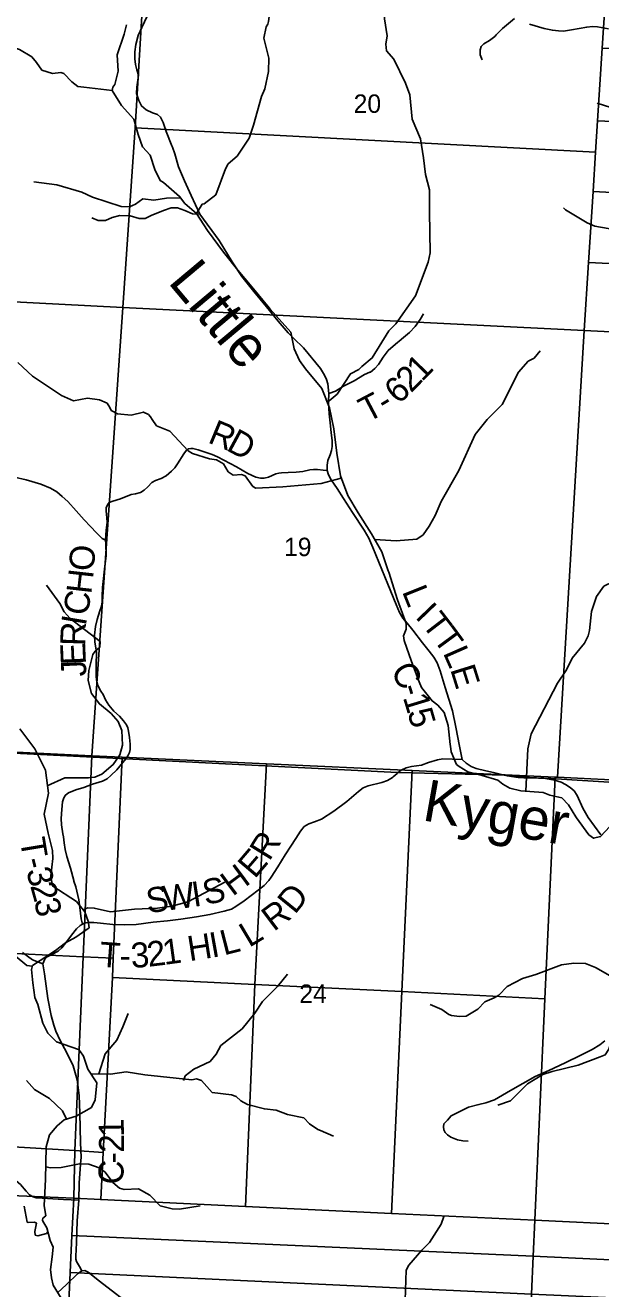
# Model space of a CAD drawing. Extents: x 1878108 to 2183446, y 146837 to 508383.
# Drawn here: x 2058800 to 2065694, y 333510 to 348659 of the extents above; entities that cross this region are included whole.
import ezdxf

# ---------------------------------------------------------------- set-up
doc = ezdxf.new("R2010")
doc.units = 0
for name, color, linetype in [('GM_X_County_Road', 7, 'Continuous'), ('GM_X_County_Road_Text', 7, 'Continuous'), ('GM_X_Minor_River', 7, 'Continuous'), ('GM_X_Minor_River_Text', 7, 'Continuous'), ('GM_X_Section', 7, 'Continuous'), ('GM_X_Section_Text', 7, 'Continuous'), ('GM_X_Township', 7, 'Continuous'), ('GM_X_Township_Road', 7, 'Continuous'), ('GM_X_Township_Road_Text', 7, 'Continuous'), ('GM_X_Township_ROW', 7, 'Continuous'), ('GM_X_Township_Subdivision', 7, 'Continuous')]:
    doc.layers.add(name, color=color, linetype=linetype)

msp = doc.modelspace()

# ---------------------------------------------------------------- linework, layer by layer
at = {"layer": 'GM_X_County_Road'}
for points in [[(2060562, 347196), (2060555, 347215), (2060487, 347387), (2060450, 347493), (2060419, 347557), (2060385, 347588), (2060326, 347611), (2060248, 347646), (2060192, 347693), (2060159, 347759), (2060133, 347842), (2060135, 347918), (2060148, 348000), (2060155, 348060), (2060137, 348125), (2060122, 348187), (2060113, 348258), (2060114, 348342), (2060125, 348427), (2060154, 348535), (2060198, 348631), (2060260, 348767)], [(2064789, 339634), (2064774, 339634), (2064705, 339638), (2064571, 339661), (2064536, 339669), (2064409, 339701), (2064319, 339721), (2064202, 339749), (2064143, 339771), (2064080, 339810), (2064032, 339857), (2064000, 340017), (2063958, 340245), (2063918, 340439), (2063831, 340720), (2063770, 340920), (2063733, 341016), (2063694, 341081), (2063637, 341154), (2063557, 341254), (2063443, 341408), (2063373, 341492), (2063323, 341550), (2063283, 341618), (2063243, 341712), (2063145, 341959), (2062965, 342398), (2062915, 342511), (2062861, 342607), (2062719, 342818), (2062613, 342985), (2062536, 343105), (2062465, 343209), (2062434, 343268), (2062415, 343322), (2062415, 343385), (2062424, 343440), (2062451, 343510), (2062469, 343561), (2062477, 343607), (2062478, 343677), (2062465, 343777), (2062452, 343893), (2062442, 343999), (2062438, 344066), (2062434, 344143), (2062435, 344245), (2062424, 344358), (2062410, 344410), (2062385, 344465), (2062336, 344543), (2062134, 344791), (2062018, 344904), (2061948, 344973), (2061828, 345111), (2061689, 345283), (2061539, 345469), (2061396, 345646), (2061277, 345824), (2061122, 346078), (2060892, 346395), (2060788, 346617), (2060707, 346793), (2060634, 346961), (2060591, 347116), (2060562, 347196)], [(2064950, 339632), (2064901, 339636), (2064789, 339634)], [(2065696, 338951), (2065544, 339158), (2065481, 339271), (2065410, 339425), (2065374, 339479), (2065328, 339520), (2065270, 339556), (2065219, 339583), (2065140, 339609), (2065034, 339627), (2064950, 339632)], [(2058960, 337424), (2058885, 337454), (2058768, 337543)], [(2059009, 337404), (2059009, 337404), (2058960, 337424)], [(2059441, 334571), (2059446, 334776), (2059463, 335005), (2059469, 335089), (2059462, 335259), (2059454, 335615), (2059446, 335828), (2059422, 336013), (2059373, 336183), (2059297, 336337), (2059219, 336486), (2059168, 336597), (2059143, 336668), (2059111, 336787), (2059071, 336988), (2059032, 337286), (2059009, 337404)], [(2059477, 333726), (2059449, 333777), (2059413, 333837), (2059405, 333865), (2059405, 333901), (2059413, 334060), (2059423, 334322), (2059441, 334571)], [(2059187, 333459), (2059292, 333561), (2059426, 333690), (2059477, 333726), (2059514, 333728), (2059552, 333707), (2059688, 333600), (2060125, 333263)]]:
    msp.add_lwpolyline(points, dxfattribs=at)
at = {"layer": 'GM_X_Minor_River'}
for points in [[(2063089, 350187), (2063068, 350042), (2063060, 349490), (2063098, 348905), (2063105, 348737), (2063136, 348534), (2063120, 348431), (2063127, 348353), (2063217, 348252), (2063354, 347966), (2063408, 347826), (2063436, 347534), (2063536, 347297), (2063572, 347071)], [(2060851, 346403), (2060918, 346514), (2060942, 346518), (2061081, 346628), (2061198, 346938), (2061229, 346996), (2061337, 347088), (2061484, 347304), (2061533, 347463), (2061629, 347804), (2061669, 347896), (2061712, 348107), (2061717, 348265), (2061658, 348504), (2061684, 348639), (2061704, 348673), (2061715, 348705), (2061758, 349042), (2061811, 349219)], [(2059840, 347876), (2059502, 347916), (2059430, 347926), (2059356, 347981), (2059260, 348082), (2059226, 348094), (2059128, 348080), (2059000, 348123), (2058934, 348212), (2058878, 348280), (2058732, 348369), (2058584, 348422), (2058302, 348459), (2058161, 348623), (2058093, 348619), (2057926, 348572), (2057730, 348613), (2057702, 348623), (2057428, 348694)], [(2060851, 346403), (2060710, 346523), (2060648, 346607), (2060454, 346773), (2060415, 346797), (2060353, 346930), (2060298, 347103), (2060206, 347202), (2060154, 347349), (2060099, 347532), (2059954, 347697), (2059840, 347876), (2059848, 347916), (2059873, 347948), (2059913, 348109), (2059902, 348304), (2059985, 348554), (2060012, 348666)], [(2067260, 346466), (2067206, 346574), (2067177, 346686), (2067099, 346804), (2067004, 346952), (2066918, 347012), (2066812, 347059), (2066780, 347069), (2066712, 347107), (2066637, 347293), (2066583, 347389), (2066518, 347461), (2066394, 347546), (2066236, 347640), (2066140, 347661), (2065816, 347674), (2065650, 347727)], [(2062418, 344137), (2062535, 344236), (2062696, 344480), (2062797, 344530), (2062833, 344566), (2062956, 344670), (2063155, 344996), (2063240, 345080), (2063474, 345414), (2063628, 345819), (2063650, 345929), (2063644, 346421), (2063643, 346688), (2063594, 346869), (2063572, 347071)], [(2063572, 347068), (2063572, 347068)], [(2060659, 346592), (2060492, 346586), (2060339, 346561), (2060209, 346577), (2060119, 346514), (2060049, 346484), (2059948, 346488), (2059604, 346598), (2059478, 346657), (2059178, 346745), (2058902, 346784)], [(2065801, 339051), (2065692, 338932), (2065608, 338911), (2065552, 338953), (2065405, 339155), (2065397, 339169), (2065308, 339311), (2065226, 339396), (2065086, 339426), (2065006, 339459), (2064736, 339480), (2064606, 339511), (2064520, 339561), (2064460, 339609), (2064272, 339662), (2064100, 339709), (2063996, 339771), (2063964, 339797), (2063901, 339947), (2063895, 340017), (2063891, 340035), (2063868, 340265), (2063817, 340419), (2063743, 340505), (2063674, 340557), (2063548, 340718), (2063517, 340788), (2063426, 341032), (2063341, 341284), (2063333, 341340), (2063363, 341420), (2063362, 341485), (2063259, 341769), (2063155, 342101), (2063149, 342117), (2063072, 342345), (2062949, 342562), (2062786, 342814), (2062666, 343020), (2062575, 343256), (2062531, 343530), (2062498, 343822), (2062445, 344071), (2062352, 344303), (2062157, 344540), (2062084, 344638), (2062022, 344778), (2061981, 344978), (2061732, 345257), (2061722, 345273), (2061515, 345525), (2061348, 345722), (2061173, 345940), (2060984, 346197), (2060851, 346403)], [(2067530, 346071), (2067329, 345955), (2067045, 345865), (2066783, 345854), (2066598, 345890), (2066508, 345925), (2066284, 346059), (2065943, 346195), (2065624, 346252), (2065533, 346289), (2065271, 346448), (2065249, 346471)], [(2062988, 342494), (2063243, 342476), (2063489, 342499), (2063568, 342551), (2063638, 342655), (2063711, 342781), (2063782, 342949), (2063992, 343322), (2064188, 343752), (2064333, 343934), (2064512, 344112), (2064708, 344501), (2064824, 344631), (2064895, 344667), (2064967, 344757)], [(2062585, 343229), (2062344, 343163), (2061885, 343125), (2061561, 343110), (2061525, 343130), (2061433, 343257), (2061389, 343271), (2061291, 343266), (2061229, 343306), (2061173, 343399), (2061089, 343449), (2061007, 343460), (2060805, 343523), (2060753, 343557), (2060530, 343793), (2060374, 343858), (2060322, 343931), (2060300, 343963), (2060276, 343993), (2060216, 344021), (2060070, 343986), (2059906, 343999), (2059828, 344041), (2059812, 344076), (2059780, 344128), (2059688, 344170), (2059546, 344187), (2059376, 344158), (2059234, 344219), (2058888, 344453), (2058709, 344615)], [(2064798, 339475), (2064819, 339982), (2064861, 340162), (2065177, 340769), (2065283, 340929), (2065352, 341069), (2065499, 341249), (2065544, 341337), (2065558, 341404), (2065583, 341632), (2065642, 341809), (2065732, 341933), (2065847, 341990), (2065955, 342032), (2066142, 342214)], [(2059062, 339538), (2059272, 339637), (2059559, 339634), (2059633, 339644), (2059719, 339681), (2059854, 339795), (2059931, 339913), (2059963, 340028), (2059956, 340202), (2059914, 340311), (2059829, 340406), (2059689, 340521), (2059593, 340646), (2059552, 340804), (2059560, 340923), (2059609, 341115), (2059639, 341155), (2059692, 341201), (2059696, 341271), (2059337, 341546), (2059267, 341627), (2059215, 341725), (2059056, 341945)], [(2059592, 335682), (2059639, 335776), (2059656, 335977), (2059550, 336142), (2059499, 336300), (2059453, 336364), (2059437, 336378), (2059175, 336471), (2059070, 336575), (2059012, 336693), (2058949, 336917), (2058914, 337003), (2058892, 337179), (2058875, 337339), (2058885, 337385), (2059161, 337565), (2059281, 337658), (2059406, 337725), (2059567, 337838), (2059559, 337892), (2059557, 337906), (2059512, 338030), (2059446, 338113), (2059412, 338153), (2059129, 338336), (2059123, 338354), (2059107, 338462), (2059132, 338669), (2059127, 338763), (2059076, 338971), (2059025, 339199), (2059078, 339450), (2059043, 339726), (2058916, 339982), (2058735, 340222)], [(2059492, 338050), (2059544, 338078), (2059626, 338074), (2059822, 338027), (2060107, 338062), (2060385, 338072), (2060554, 338096), (2060746, 338149), (2060945, 338253), (2061192, 338384)], [(2058883, 337379), (2058819, 337385), (2058680, 337503)], [(2066095, 337164), (2065805, 337261), (2065632, 337363), (2065510, 337411), (2065371, 337414), (2065225, 337394), (2064916, 337279), (2064756, 337230), (2064573, 337134), (2064472, 337028), (2064416, 336999), (2064306, 336951), (2064221, 336863), (2064083, 336779), (2064002, 336772), (2063906, 336786), (2063876, 336796), (2063792, 336857), (2063649, 336918)], [(2060697, 336007), (2060717, 336061), (2060818, 336141), (2061015, 336235), (2061087, 336321), (2061142, 336425), (2061397, 336626), (2061552, 336812), (2061643, 336954), (2061822, 337134), (2061941, 337282)], [(2059682, 336085), (2059757, 336326), (2059898, 336490), (2059967, 336649), (2060034, 336809)], [(2065982, 336777), (2065888, 336652), (2065789, 336384), (2065748, 336316), (2065688, 336290), (2065425, 336189), (2065111, 336114), (2065002, 336078), (2064816, 335967), (2064614, 335763), (2064460, 335709)], [(2059585, 336087), (2059822, 336083), (2060007, 336110), (2060231, 336073), (2060795, 336015), (2060850, 336026), (2060912, 336008), (2061039, 335863), (2061269, 335834), (2061325, 335814), (2061381, 335761), (2061463, 335717), (2061665, 335665), (2061807, 335651), (2061943, 335600), (2062136, 335559), (2062205, 335486), (2062303, 335420), (2062335, 335405), (2062493, 335340)], [(2059292, 335542), (2059245, 335644), (2059089, 335790), (2058909, 335899), (2058814, 336006)], [(2059230, 333397), (2059133, 333551), (2059115, 333641), (2059104, 333739), (2059121, 333892), (2059135, 334008), (2059100, 334088), (2059058, 334240), (2059011, 334320), (2059007, 334332), (2059009, 334354), (2059045, 334384), (2059027, 334507), (2059043, 334821), (2059049, 335212), (2059092, 335353), (2059182, 335463), (2059265, 335534), (2059411, 335579), (2059592, 335682)], [(2059045, 334973), (2059101, 334960), (2059229, 334964), (2059451, 335009), (2059561, 335004), (2059686, 334961), (2059759, 334906), (2059850, 334785), (2059929, 334715), (2059984, 334698), (2060156, 334708), (2060293, 334631), (2060415, 334504), (2060561, 334468), (2060647, 334465), (2060897, 334502)], [(2059071, 334193), (2059054, 334172), (2058952, 334144), (2058920, 334153), (2058916, 334195), (2058934, 334296), (2058910, 334308), (2058836, 334303), (2058824, 334309), (2058785, 334501)], [(2062637, 330997), (2062735, 331333), (2062771, 331392), (2062827, 331429), (2062910, 331554), (2062956, 331975), (2062953, 332232), (2062970, 332485), (2063000, 332575), (2063049, 332627), (2063205, 332697), (2063283, 332761), (2063328, 332815), (2063274, 332861), (2063256, 332918), (2063348, 333323), (2063350, 333373), (2063364, 333734), (2063394, 333794), (2063549, 333970), (2063642, 334064), (2063781, 334283), (2063815, 334375)]]:
    msp.add_lwpolyline(points, dxfattribs=at)
at = {"layer": 'GM_X_Section'}
for points in [[(2054872, 350905), (2056101, 350834), (2058328, 350705), (2060297, 350591), (2060244, 349584), (2060117, 347430), (2059969, 345275), (2054518, 345558)], [(2065767, 349241), (2065712, 348386), (2065657, 347513), (2065633, 347139), (2060117, 347430), (2060244, 349584), (2065773, 349349)], [(2071227, 348141), (2071172, 347265), (2065657, 347513), (2065712, 348386)], [(2065633, 347139), (2065603, 346665), (2065549, 345815), (2065497, 344999), (2059969, 345275), (2060117, 347430)], [(2065657, 347513), (2071172, 347265), (2071116, 346380), (2065603, 346665), (2065633, 347139)], [(2071116, 346380), (2071063, 345548), (2065549, 345815), (2065603, 346665)], [(2065549, 345815), (2071063, 345548), (2071014, 344762), (2066524, 344947), (2065497, 344999)], [(2054518, 345558), (2059969, 345275), (2059597, 339899), (2058111, 339973), (2056195, 340069), (2054317, 340162), (2054165, 340172)], [(2059969, 345275), (2065497, 344999), (2065174, 339642), (2065146, 339643), (2063434, 339722), (2061688, 339803), (2059961, 339882), (2059597, 339899)], [(2066524, 344947), (2066467, 344167), (2066413, 343420), (2066357, 342652), (2066302, 341893), (2066247, 341132), (2066193, 340381), (2066137, 339596), (2065174, 339642), (2065497, 344999)], [(2058111, 339973), (2059597, 339899), (2059492, 337491), (2058017, 337562), (2058019, 337608)], [(2059597, 339899), (2059961, 339882), (2059854, 337475), (2059492, 337491)], [(2059961, 339882), (2061688, 339803), (2061552, 337156), (2059844, 337243), (2059854, 337475)], [(2061688, 339803), (2063434, 339722), (2063313, 337075), (2061552, 337156)], [(2063434, 339722), (2065146, 339643), (2065025, 336986), (2063313, 337075)], [(2065146, 339643), (2065174, 339642), (2066137, 339596), (2066291, 339589), (2066272, 339158), (2066252, 338702), (2066235, 338298), (2066219, 337925), (2066198, 337453), (2066182, 337064), (2066162, 336612), (2066143, 336153), (2066125, 335711), (2066105, 335240), (2066085, 334747), (2066065, 334275), (2064904, 334331), (2065025, 336986)], [(2059492, 337491), (2059394, 335166), (2057916, 335256), (2058017, 337562)], [(2059854, 337475), (2059844, 337243), (2059734, 335143), (2059394, 335166), (2059492, 337491)], [(2061552, 337156), (2061440, 334496), (2059705, 334579), (2059734, 335143), (2059844, 337243)], [(2063313, 337075), (2063187, 334413), (2061440, 334496), (2061552, 337156)], [(2065025, 336986), (2064904, 334331), (2063187, 334413), (2063313, 337075)], [(2054049, 335444), (2055967, 335348), (2057916, 335256), (2059394, 335166), (2059380, 334595), (2054013, 334822)], [(2059734, 335143), (2059705, 334579), (2059380, 334595), (2059394, 335166)], [(2054013, 334822), (2059380, 334595), (2059359, 334148), (2059339, 333705), (2059318, 333260), (2059298, 332822), (2059280, 332439), (2059258, 331968), (2059237, 331521), (2059218, 331112), (2059200, 330705), (2059179, 330266), (2059160, 329850), (2059139, 329391), (2059134, 329288), (2053668, 329555)], [(2059380, 334595), (2059705, 334579), (2061440, 334496), (2063187, 334413), (2064904, 334331), (2064884, 333899), (2059359, 334148)], [(2064904, 334331), (2066065, 334275), (2070504, 334078), (2070481, 333638), (2064884, 333899)], [(2064884, 333899), (2064864, 333445), (2059339, 333705), (2059359, 334148)], [(2070481, 333638), (2070448, 333192), (2064864, 333445), (2064884, 333899)], [(2059339, 333705), (2064864, 333445), (2064843, 332994), (2059318, 333260)]]:
    msp.add_lwpolyline(points, close=True, dxfattribs=at)
at = {"layer": 'GM_X_Township'}
for points in [[(2056293, 340053), (2060010, 339864), (2063260, 339698), (2064558, 339669), (2064841, 339641), (2065095, 339627), (2066868, 339514), (2068461, 339477), (2072864, 339234), (2077459, 339064), (2078442, 339027), (2077178, 337036), (2076904, 336681), (2076778, 336436), (2076530, 336079), (2076215, 335524), (2075913, 334958), (2075692, 334626), (2075396, 333980), (2075310, 333747), (2075223, 333638), (2074725, 332792)], [(2066868, 339514), (2065095, 339627), (2064841, 339641), (2064558, 339669), (2063260, 339698), (2060010, 339864), (2056293, 340053)]]:
    msp.add_lwpolyline(points, dxfattribs=at)
at = {"layer": 'GM_X_Township_Road'}
for points in [[(2064272, 348243), (2064249, 348303), (2064248, 348366), (2064261, 348404), (2064292, 348437), (2064361, 348477), (2064426, 348526), (2064440, 348545), (2064516, 348621), (2064661, 348742)], [(2064839, 348673), (2065017, 348619), (2065116, 348600), (2065187, 348591), (2065247, 348590), (2065343, 348605), (2065527, 348638), (2065594, 348643), (2065654, 348641), (2065787, 348618)], [(2063308, 344896), (2063401, 344974), (2063472, 345049), (2063531, 345133), (2063570, 345199)], [(2062928, 344498), (2062935, 344501), (2062986, 344544), (2063033, 344591), (2063086, 344679), (2063149, 344760), (2063237, 344837), (2063302, 344890), (2063308, 344896)], [(2062435, 344245), (2062515, 344273), (2062613, 344330), (2062739, 344394), (2062864, 344470), (2062928, 344498)], [(2060022, 339888), (2060029, 339898), (2060047, 339938), (2060055, 339974), (2060055, 340038), (2060047, 340119), (2060037, 340197), (2060028, 340235), (2060014, 340272), (2059978, 340319), (2059928, 340374), (2059862, 340436), (2059803, 340505), (2059763, 340571), (2059733, 340635), (2059707, 340676), (2059670, 340742), (2059656, 340787), (2059650, 340846), (2059651, 340996), (2059653, 341140), (2059645, 341194), (2059632, 341263), (2059630, 341346), (2059642, 341450), (2059663, 341534), (2059695, 341640), (2059713, 341695), (2059721, 341747), (2059720, 341814), (2059727, 341919), (2059755, 342172), (2059769, 342298), (2059767, 342441), (2059760, 342484), (2059771, 342606), (2059783, 342703), (2059779, 342752), (2059771, 342832), (2059771, 342873), (2059784, 342910), (2059807, 342936), (2059848, 342952), (2059941, 342980), (2060070, 343031), (2060121, 343040), (2060179, 343057), (2060226, 343084), (2060268, 343126), (2060316, 343176), (2060361, 343200), (2060427, 343225), (2060486, 343258), (2060552, 343311), (2060591, 343354), (2060624, 343400), (2060699, 343522), (2060730, 343564), (2060757, 343580), (2060784, 343586), (2060809, 343585), (2060870, 343567), (2061040, 343511), (2061103, 343485), (2061330, 343363), (2061465, 343285), (2061562, 343241), (2061619, 343228), (2061662, 343230), (2061714, 343242), (2061801, 343279), (2061838, 343289), (2061871, 343293), (2061949, 343297), (2062047, 343300), (2062125, 343308), (2062209, 343327), (2062253, 343334), (2062302, 343334), (2062368, 343325), (2062415, 343322)], [(2059251, 338963), (2059234, 339072), (2059230, 339147), (2059238, 339254), (2059248, 339347), (2059261, 339395), (2059282, 339428), (2059318, 339454), (2059404, 339490), (2059503, 339520), (2059605, 339560), (2059724, 339597), (2059780, 339624), (2059825, 339663), (2059895, 339732), (2060006, 339864), (2060022, 339888)], [(2063206, 339646), (2063257, 339689), (2063268, 339698), (2063305, 339728), (2063362, 339755), (2063428, 339770), (2063548, 339787), (2063632, 339818), (2063739, 339852), (2063803, 339863), (2064032, 339857)], [(2059009, 337404), (2059035, 337461), (2059062, 337488), (2059111, 337513), (2059195, 337558), (2059238, 337596), (2059309, 337689), (2059355, 337749), (2059414, 337824), (2059457, 337864), (2059486, 337882), (2059525, 337898), (2059564, 337902), (2059620, 337902), (2059702, 337891), (2059849, 337877), (2059989, 337874), (2060130, 337878), (2060333, 337904), (2060503, 337922), (2060662, 337941), (2060851, 337968), (2061013, 337996), (2061181, 338036), (2061269, 338061), (2061324, 338092), (2061422, 338162), (2061591, 338288), (2061663, 338344), (2061718, 338405), (2061747, 338443), (2061825, 338569), (2061912, 338711), (2061983, 338817), (2062040, 338909), (2062096, 338998), (2062141, 339052), (2062195, 339084), (2062263, 339108), (2062349, 339140), (2062498, 339236), (2062654, 339353), (2062790, 339471), (2062847, 339515), (2062906, 339539), (2063073, 339578), (2063141, 339605), (2063200, 339640), (2063206, 339646)], [(2059382, 338398), (2059380, 338405), (2059341, 338551), (2059298, 338694), (2059276, 338777), (2059267, 338856), (2059256, 338930), (2059251, 338963)], [(2059486, 337882), (2059471, 337946), (2059452, 338082), (2059442, 338172), (2059405, 338330), (2059382, 338398)], [(2058011, 335131), (2058032, 335118), (2058110, 335067), (2058169, 335030), (2058236, 334992), (2058306, 334957), (2058430, 334908), (2058528, 334877), (2058623, 334841), (2058692, 334804), (2058744, 334759), (2058809, 334679), (2058851, 334636), (2058893, 334612), (2058930, 334601), (2059001, 334597), (2059257, 334580), (2059441, 334571)]]:
    msp.add_lwpolyline(points, dxfattribs=at)
at = {"layer": 'GM_X_Township_ROW'}
for points in [[(2059599, 346351), (2059672, 346320), (2059760, 346319), (2059842, 346354), (2059934, 346378), (2060056, 346375), (2060163, 346341), (2060235, 346344), (2060309, 346379), (2060455, 346438), (2060546, 346471), (2060622, 346469), (2060713, 346437), (2060804, 346400), (2060892, 346395)], [(2064104, 335280), (2064042, 335283), (2063979, 335294), (2063899, 335326), (2063858, 335355), (2063831, 335384), (2063815, 335415), (2063810, 335450), (2063815, 335486), (2063857, 335532), (2063902, 335583), (2063991, 335628), (2064108, 335685), (2064234, 335717), (2064319, 335739), (2064423, 335776), (2064613, 335887), (2064907, 336053), (2065071, 336128), (2065268, 336218), (2065457, 336310), (2065593, 336378), (2065685, 336435), (2065742, 336484)]]:
    msp.add_lwpolyline(points, dxfattribs=at)
at = {"layer": 'GM_X_Township_Subdivision'}
msp.add_lwpolyline([(2058670, 343241), (2058812, 343210), (2058985, 343155), (2059102, 343108), (2059177, 343063), (2059242, 343007), (2059308, 342950), (2059411, 342836), (2059507, 342731), (2059582, 342650), (2059655, 342573), (2059723, 342505), (2059760, 342484)], dxfattribs=at)

# ---------------------------------------------------------------- texts
at = {"layer": 'GM_X_County_Road_Text'}
for s, rotation, p in [('L', 291.8699, (2063310, 341871)), ('I', 313.9235, (2063460, 341559)), ('T', 307.5574, (2063540, 341477)), ('T', 306.3642, (2063676, 341301)), ('L', 293.8176, (2063800, 341135)), ('C', 300.7, (2063168, 340915)), ('E', 287.3466, (2063888, 340938)), ('-', 286.9587, (2063286, 340720)), ('1', 286.8368, (2063322, 340602)), ('5', 286.1963, (2063375, 340426)), ('1', 91.1344, (2059983, 335331)), ('2', 90.3055, (2059984, 335141)), ('-', 89.1164, (2059982, 335011)), ('C', 87.1692, (2059970, 334754))]:
    msp.add_text(s, height=300, rotation=rotation, dxfattribs=at).set_placement(p)
at = {"layer": 'GM_X_Minor_River_Text'}
for s, height, rotation, p in [('Little', 499.9, 310.0029, (2060499, 345579)), ('Kyger', 500, 350.0054, (2063544, 339129))]:
    msp.add_text(s, height=height, rotation=rotation, dxfattribs=at).set_placement(p)
at = {"layer": 'GM_X_Section_Text'}
for s, p in [('20', (2062734, 347609)), ('19', (2061900, 342294)), ('24', (2062083, 336937))]:
    msp.add_text(s, height=221, rotation=0, dxfattribs=at).set_placement(p)
at = {"layer": 'GM_X_Township_Road_Text'}
for s, rotation, p in [('1', 45.9496, (2063552, 344377)), ('2', 45.7679, (2063422, 344244)), ('6', 42.0969, (2063270, 344106)), ('T', 27.7553, (2062898, 343892)), ('-', 30.6395, (2063111, 344004)), ('R', 337.4354, (2060975, 343661)), ('D', 331.5872, (2061196, 343570)), ('O', 85.952, (2059621, 342108)), ('H', 83.5777, (2059590, 341832)), ('C', 80.0481, (2059545, 341569)), ('R', 88.2356, (2059518, 341213)), ('I', 80.4953, (2059524, 341449)), ('E', 92.4907, (2059528, 340995)), ('J', 92.5964, (2059534, 340854)), ('T', 279.4581, (2058735, 338895)), ('R', 58.2014, (2061724, 338627)), ('E', 49.5265, (2061549, 338416)), ('-', 283.5904, (2058777, 338651)), ('H', 36.6337, (2061284, 338208)), ('3', 285.1025, (2058808, 338523)), ('2', 285.5879, (2058857, 338342)), ('S', 7.8741, (2060268, 338011)), ('W', 7.8973, (2060469, 338039)), ('I', 8.3929, (2060816, 338087)), ('S', 11.951, (2060958, 338109)), ('D', 50.9268, (2062030, 337989)), ('3', 281.017, (2058905, 338170)), ('R', 37.0174, (2061777, 337786)), ('L', 30.8496, (2061482, 337596)), ('1', 7.7628, (2060464, 337392)), ('H', 8.8581, (2060767, 337436)), ('I', 10.2079, (2061035, 337478)), ('L', 14.3673, (2061179, 337505)), ('T', 355.8738, (2059682, 337372)), ('3', 3.4232, (2060072, 337356)), ('2', 6.8189, (2060275, 337369)), ('-', 0.2449, (2059930, 337355))]:
    msp.add_text(s, height=300, rotation=rotation, dxfattribs=at).set_placement(p)

doc.saveas('drawing.dxf')
